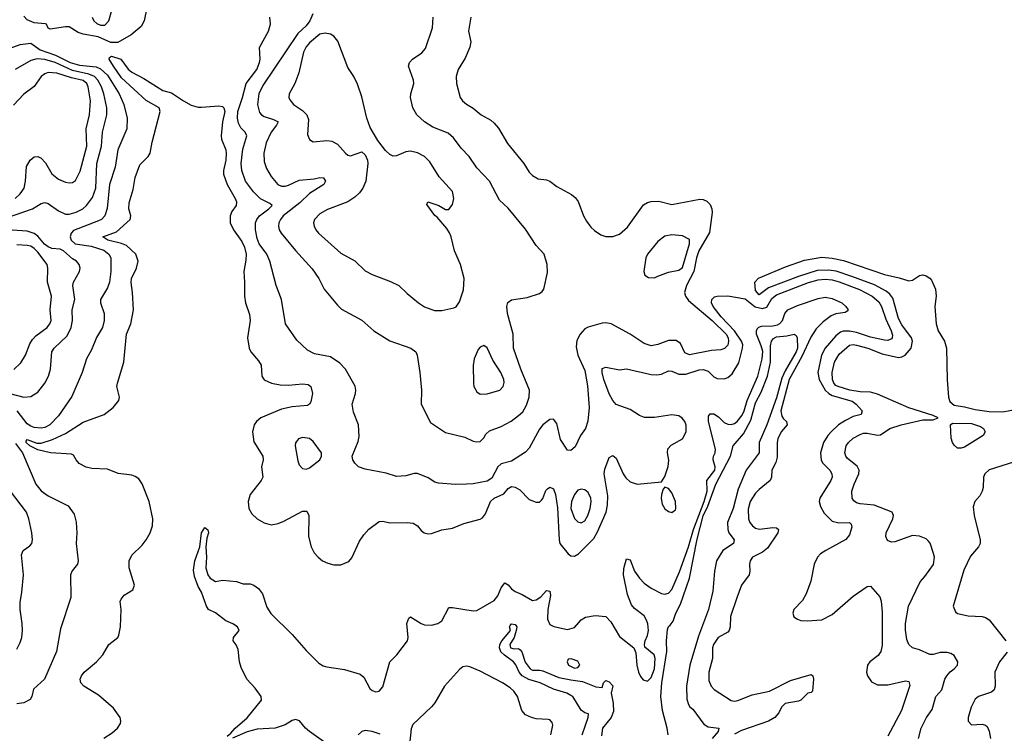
# Model space of a CAD drawing. Header units: inches. Extents: x 1173000 to 1307049, y 522583 to 678455.
# Tile 296 of 617: x 1262706 to 1268358, y 562020 to 566116. Entities that reach past the tile are written whole.
import ezdxf

# ---------------------------------------------------------------- set-up
doc = ezdxf.new("R2010")
doc.units = ezdxf.units.IN
doc.header["$MEASUREMENT"] = 0
doc.layers.add('B2566', color=7, linetype='Continuous')

msp = doc.modelspace()

# ---------------------------------------------------------------- linework, layer by layer
at = {"layer": 'B2566', "color": 5}
for points, elevation in [([(1263435.4, 566184.6), (1263421.3, 566110), (1263402.9, 566077.1), (1263346.4, 566030), (1263270, 565986), (1263230, 565985.5), (1263157, 566017), (1263070, 566032.3), (1263042.9, 566042.9), (1262990, 566075.3), (1262970, 566075.8), (1262880.9, 566060.9), (1262870, 566066.8), (1262860.5, 566090), (1262853.4, 566093.4), (1262790, 566098.9), (1262750, 566115.9), (1262730, 566137.4)], 740), ([(1263121.7, 566130), (1263132.8, 566110), (1263150, 566094.2), (1263170, 566084.7), (1263194.6, 566085.4), (1263218.5, 566110), (1263235.4, 566170)], 760), ([(1264388.6, 566150), (1264372, 566110), (1264350, 566081.2), (1264302.9, 566037.1), (1264102.2, 565737.8), (1264079.2, 565690), (1264071.4, 565630), (1264083.1, 565583.1), (1264093.4, 565570), (1264110, 565560.1), (1264163.4, 565543.4), (1264190.2, 565530), (1264180.6, 565510), (1264149, 565470), (1264121.9, 565410), (1264108.2, 565350), (1264110, 565302.8), (1264122.3, 565262.3), (1264150, 565216), (1264187.8, 565170), (1264210, 565160.6), (1264230, 565160.5), (1264250, 565166.5), (1264310, 565195), (1264396.7, 565203.3), (1264430, 565211), (1264450, 565208.2), (1264460.9, 565190), (1264452.6, 565170), (1264370, 565117.7), (1264314.3, 565065.7), (1264219.4, 564990), (1264202.7, 564970), (1264193.4, 564950), (1264191, 564930), (1264195.2, 564910), (1264207.1, 564890), (1264290, 564790.3), (1264385.2, 564685.2), (1264424.2, 564630), (1264453.1, 564570), (1264530, 564477.1), (1264554.4, 564454.4), (1264670, 564392), (1264739.3, 564330), (1264830, 564272.2), (1264951.2, 564231.2), (1264979.5, 564210), (1264988.7, 564190), (1265002.8, 564090), (1265012.2, 563990), (1265010.4, 563910), (1265063.4, 563803.4), (1265150, 563745.7), (1265260.5, 563720.5), (1265310, 563697), (1265330, 563692.4), (1265350, 563694.9), (1265370, 563715.5), (1265382.6, 563737.4), (1265403.7, 563756.3), (1265470, 563780.7), (1265527.8, 563812.2), (1265570, 563843.2), (1265594.1, 563865.9), (1265615.9, 563904.1), (1265630.8, 563950), (1265632, 563990), (1265582.9, 564110), (1265540.2, 564230), (1265538.9, 564310), (1265506.2, 564430), (1265501.6, 564470), (1265508.2, 564491.8), (1265530, 564508), (1265619.3, 564520.7), (1265690, 564544.4), (1265704.7, 564555.3), (1265714, 564570), (1265735.4, 564664.6), (1265734.3, 564710), (1265715.8, 564770), (1265670, 564820.5), (1265610, 564913.6), (1265510, 565034.5), (1265460.9, 565080.9), (1265403.1, 565190), (1265330, 565265.1), (1265285.3, 565330), (1265239.6, 565379.6), (1265197.2, 565437.2), (1265165.2, 565465.2), (1265078.6, 565498.6), (1265029.3, 565529.3), (1264986.2, 565570), (1264963.5, 565610), (1264949.7, 565670), (1264951.1, 565690), (1264968.6, 565750), (1264967.6, 565770), (1264938, 565850), (1264943.5, 565870), (1264960.4, 565890), (1265014, 565926), (1265035.6, 565950), (1265075.3, 566070), (1265079.3, 566130)], 760), ([(1265295.5, 566130), (1265282.4, 566050), (1265295.3, 565990), (1265290, 565958.8), (1265263.8, 565896.2), (1265222.6, 565830), (1265210.9, 565790), (1265213.8, 565750), (1265235.1, 565670), (1265247.6, 565650), (1265270.8, 565630.8), (1265310, 565608.2), (1265355.1, 565570), (1265410, 565539.2), (1265430, 565522.7), (1265454, 565494), (1265506.1, 565406.1), (1265599.5, 565290), (1265630, 565241.5), (1265650, 565220.9), (1265683.2, 565203.2), (1265730, 565196.8), (1265750, 565188.8), (1265790, 565158.4), (1265872.7, 565112.7), (1265895, 565095), (1265912.4, 565072.4), (1265943.4, 564990), (1265959.7, 564959.7), (1265984.6, 564924.6), (1266005.8, 564905.8), (1266041.2, 564881.2), (1266070, 564870.7), (1266110, 564870.7), (1266150, 564884.8), (1266195.3, 564924.7), (1266287.4, 565052.6), (1266310, 565067.6), (1266330, 565073.3), (1266374.9, 565074.9), (1266450, 565055.6), (1266610, 565086.2), (1266630, 565084), (1266650, 565075.2), (1266670, 565055), (1266679.9, 565030), (1266680.7, 565010), (1266666.2, 564893.8), (1266603.9, 564790), (1266590.3, 564750), (1266576.4, 564670), (1266533.5, 564590), (1266522.9, 564550), (1266528, 564530), (1266545, 564505), (1266681.1, 564390), (1266760.9, 564310), (1266773, 564290), (1266774.2, 564270), (1266770, 564248.7), (1266751.8, 564228.2), (1266730, 564220.7), (1266676.3, 564216.3), (1266550, 564192.1), (1266524.6, 564204.6), (1266498.3, 564258.3), (1266475.2, 564275.2), (1266430, 564275.1), (1266370, 564251.9), (1266330, 564244.2), (1266290, 564256.9), (1266210, 564311.6), (1266100.7, 564370), (1266070, 564376.3), (1266050, 564375), (1265970, 564351.5), (1265950, 564341.3), (1265922.4, 564310), (1265905, 564275), (1265900.9, 564239.1), (1265909.3, 564190), (1265950, 564101.6), (1265966.3, 564013.7), (1265974.4, 563890), (1265968, 563812), (1265954.5, 563770), (1265925.7, 563730), (1265895.4, 563664.6), (1265870, 563644), (1265850, 563645.5), (1265810, 563706), (1265790, 563798.8), (1265770, 563823.1), (1265750, 563821.3), (1265710, 563790.3), (1265690, 563764.9), (1265630, 563657), (1265610, 563634.3), (1265530, 563582.8), (1265470, 563566.7), (1265450, 563548.8), (1265416.1, 563483.9), (1265390, 563466.7), (1265310, 563451.3), (1265270.7, 563449.3), (1265208.3, 563448.3), (1265110, 563456.5), (1265090, 563461.1), (1265050, 563485.3), (1264990, 563510.3), (1264970, 563511.8), (1264922.8, 563497.2), (1264870, 563493.4), (1264810, 563513.1), (1264690, 563536.3), (1264651.3, 563550), (1264630.5, 563570.5), (1264618.8, 563590), (1264614, 563610), (1264650, 563695.3), (1264655.6, 563724.4), (1264650.3, 563790), (1264623, 563863), (1264614, 563910), (1264633.7, 563970), (1264636.5, 563990), (1264632.7, 564012.7), (1264575.6, 564110), (1264544.5, 564144.5), (1264490, 564180.2), (1264399, 564199), (1264358.6, 564218.6), (1264297.3, 564277.3), (1264232.9, 564370), (1264208.2, 564510), (1264178.2, 564590), (1264142.2, 564730), (1264125.4, 564770), (1264080.4, 564830), (1264070, 564859.3), (1264060.7, 564910), (1264060.4, 564950), (1264067.7, 564970), (1264083.3, 564990), (1264136.8, 565030), (1264154.7, 565050), (1264141.4, 565061.4), (1264088.7, 565088.7), (1264047.9, 565127.9), (1264002.4, 565190), (1263981, 565250), (1263977.4, 565290), (1263987, 565373), (1264009.3, 565450), (1264000.2, 565470), (1263976.2, 565496.2), (1263962.1, 565522.1), (1263955.9, 565550), (1263957.9, 565590), (1263985.9, 565670), (1264006.3, 565750), (1264067.4, 565830), (1264083.8, 565870), (1264086.9, 565890), (1264083.2, 565956.8), (1264135.3, 566050), (1264146.7, 566090), (1264142.4, 566130)], 740), ([(1262610, 565937.8), (1262710, 565973.2), (1262770, 565980.7), (1262823.4, 565943.4), (1262911.8, 565911.8), (1262997, 565870), (1263050, 565855.9), (1263144.9, 565844.9), (1263170, 565834.9), (1263210, 565796.9), (1263278.2, 565690), (1263303.8, 565630), (1263323, 565550), (1263320.9, 565490), (1263269.4, 565370), (1263254.9, 565270), (1263221.8, 565170), (1263207.9, 565032.1), (1263194.6, 564990), (1263176.4, 564970), (1263159.2, 564960.8), (1263014.6, 564905.4), (1263001, 564890), (1262995.6, 564870), (1263001, 564850), (1263024.6, 564830), (1263116.3, 564816.3), (1263190, 564792.4), (1263218.5, 564770), (1263229.8, 564750), (1263229.9, 564670.1), (1263221, 564610), (1263210, 564577.6), (1263170.9, 564510), (1263170.9, 564490), (1263191.7, 564430), (1263190.7, 564389.3), (1263181.5, 564350), (1263147.8, 564292.2), (1263119, 564221), (1263089.7, 564170), (1263065.6, 564090), (1263006.4, 563953.6), (1262930, 563842.6), (1262879.7, 563790), (1262850, 563775.2), (1262830, 563771.7), (1262790, 563775.5), (1262770, 563782.3), (1262750, 563796.8), (1262691.3, 563871.3)], 740), ([(1262630, 564978.2), (1262779.1, 565030), (1262830, 565060.3), (1262850, 565066.7), (1262870, 565061.2), (1262930, 565018.3), (1262970, 564999.4), (1262990, 564999.5), (1263030, 565010.7), (1263069.2, 565030.8), (1263090.6, 565049.4), (1263124.5, 565095.5), (1263142.6, 565150), (1263149.5, 565290), (1263176.6, 565390), (1263181.5, 565470), (1263206.2, 565570), (1263205.7, 565610), (1263189.5, 565690), (1263176.1, 565730), (1263154.8, 565770), (1263135.4, 565790), (1263104, 565804), (1263010, 565825.4), (1262910, 565870.4), (1262850, 565887.9), (1262807.6, 565892.4), (1262770, 565882.1), (1262680.1, 565830)], 760), ([(1263190, 561991.8), (1263236.8, 562023.2), (1263267.2, 562050), (1263284.9, 562075.1), (1263287.6, 562090), (1263282.4, 562110), (1263244.2, 562164.2), (1263158.3, 562238.3), (1263074, 562290), (1263056.9, 562310), (1263053, 562330), (1263060.5, 562350), (1263077.4, 562370), (1263148, 562430), (1263182.9, 562470), (1263217.2, 562530), (1263269.7, 562570.3), (1263276.4, 562583.6), (1263285.7, 562630), (1263288.7, 562730), (1263283.7, 562776.3), (1263288.6, 562790), (1263306.7, 562813.3), (1263356.4, 562843.6), (1263365.3, 562870), (1263334.6, 562970), (1263334, 563010), (1263350, 563042), (1263410, 563100.2), (1263432.3, 563130), (1263455.4, 563170), (1263468.4, 563210), (1263469.9, 563250), (1263449.3, 563350), (1263410, 563452.4), (1263390, 563480.3), (1263370, 563493.8), (1263350, 563500.7), (1263271, 563511), (1263210, 563535.8), (1263120.6, 563540.6), (1263087.4, 563547.4), (1263048.6, 563568.6), (1263030, 563589.4), (1263015.9, 563615.9), (1263002.9, 563622.9), (1262883.7, 563630), (1262810, 563646.6), (1262765.6, 563670), (1262744.4, 563690), (1262743.9, 563696.1), (1262750, 563706.7), (1262805.7, 563685.7), (1262830, 563685.5), (1262893.9, 563706.1), (1262970, 563740.8), (1263070, 563805.6), (1263191.2, 563850), (1263242.2, 563890), (1263275.3, 563930), (1263278.8, 563950), (1263264.8, 564010), (1263267.6, 564030), (1263303.4, 564150), (1263319.8, 564310), (1263343.7, 564370), (1263358.9, 564450), (1263354.6, 564550), (1263347, 564607), (1263348.7, 564630), (1263376.5, 564690), (1263385.7, 564730), (1263372.2, 564770), (1263320, 564820), (1263291.6, 564831.6), (1263212.4, 564850), (1263183.5, 564870), (1263261.5, 564898.5), (1263341.3, 564970), (1263345.1, 564990), (1263333.6, 565030), (1263335.3, 565064.7), (1263358.5, 565141.5), (1263369.8, 565210), (1263396.6, 565283.4), (1263443.5, 565330), (1263456.2, 565350), (1263467.5, 565412.5), (1263512.5, 565590), (1263506.2, 565610), (1263431.9, 565651.9), (1263290, 565782.5), (1263244, 565850), (1263220.8, 565890), (1263221.2, 565898.8), (1263234, 565906), (1263286.4, 565890), (1263330, 565832.6), (1263350, 565814.8), (1263418.6, 565778.6), (1263528.3, 565710), (1263577.2, 565697.2), (1263646.4, 565650), (1263690, 565626), (1263730, 565614.7), (1263750, 565613.8), (1263850, 565621.8), (1263870, 565618.6), (1263878.6, 565610), (1263883.1, 565590), (1263870.1, 565530), (1263863, 565450), (1263864.6, 565430), (1263889, 565370), (1263892.1, 565350), (1263889, 565310), (1263876.3, 565250), (1263876.9, 565230), (1263897.8, 565170), (1263943.2, 565090), (1263950.2, 565070), (1263948.4, 565050), (1263925, 565015), (1263915.3, 564990), (1263914.8, 564950), (1263933.5, 564910), (1263982.1, 564842.1), (1263996.2, 564810), (1264005.5, 564770), (1264004.8, 564735.2), (1263992.5, 564670), (1263997.4, 564610), (1263996.2, 564530), (1264002, 564490), (1264024.6, 564424.6), (1264030.2, 564390.2), (1264014.9, 564290), (1264024.4, 564230), (1264032.9, 564210), (1264077.8, 564157.8), (1264092.1, 564132.1), (1264097.1, 564070), (1264109, 564049), (1264150.8, 564030), (1264200.6, 564020.6), (1264250, 564018.8), (1264330, 564025.8), (1264361.4, 564021.4), (1264376.9, 564010), (1264386.4, 563970), (1264377.8, 563922.2), (1264370.6, 563909.4), (1264358.2, 563901.8), (1264270, 563893.9), (1264210, 563880.2), (1264090, 563831.6), (1264065, 563810), (1264051.8, 563790), (1264042.7, 563750), (1264050, 563693.4), (1264102.4, 563610), (1264103.6, 563590), (1264093.8, 563550), (1264101.2, 563490), (1264092.2, 563470), (1264030, 563389.6), (1264018.3, 563350), (1264022, 563310), (1264039.1, 563279.1), (1264070, 563251), (1264110, 563228), (1264150, 563216.6), (1264190, 563223.8), (1264222.7, 563237.3), (1264330, 563295.2), (1264354.1, 563294.1), (1264365.3, 563270), (1264364.5, 563150), (1264378.6, 563090), (1264396.6, 563056.6), (1264418.9, 563030), (1264444.4, 563010), (1264475.5, 562995.5), (1264510, 562986.7), (1264550, 562986.5), (1264594.9, 563005.1), (1264613.6, 563026.4), (1264656.9, 563123.1), (1264681.1, 563158.9), (1264710, 563191.8), (1264770, 563234.9), (1264790, 563236.9), (1264830, 563227.9), (1264930.5, 563229.5), (1264965.5, 563225.5), (1264990.6, 563210.6), (1265010, 563183.9), (1265028.9, 563170), (1265050, 563163.9), (1265070, 563165.8), (1265130, 563188.1), (1265190, 563197.6), (1265256.1, 563223.9), (1265350, 563248.9), (1265362.5, 563257.5), (1265380.9, 563279.1), (1265407.9, 563350), (1265429.7, 563370.3), (1265485, 563395), (1265510, 563424.6), (1265530, 563436.4), (1265550, 563433.4), (1265576.4, 563416.4), (1265630, 563361.5), (1265670, 563346.5), (1265690, 563347.4), (1265701.7, 563358.3), (1265710, 563368.5), (1265727, 563413), (1265736.4, 563423.6), (1265750, 563432.8), (1265770, 563422.8), (1265780.8, 563390), (1265793.9, 563313.9), (1265802.6, 563130), (1265807.5, 563110), (1265854, 563050), (1265870, 563038.3), (1265890, 563035.6), (1265914.3, 563050), (1266001.1, 563138.9), (1266023.7, 563176.3), (1266071.6, 563290), (1266080.6, 563330), (1266082, 563382), (1266060.5, 563510), (1266064.6, 563535.4), (1266090, 563603.8), (1266110, 563615.3), (1266130, 563598.7), (1266170.2, 563510), (1266185.9, 563485.9), (1266210, 563463.2), (1266250, 563450.2), (1266390, 563462.8), (1266410, 563493), (1266429.3, 563550.7), (1266431.6, 563588.4), (1266424.1, 563630), (1266427, 563653), (1266446.2, 563673.8), (1266509.9, 563710.1), (1266532.1, 563750), (1266531.1, 563788.9), (1266523.4, 563810), (1266509.4, 563829.4), (1266490, 563841.5), (1266450, 563848.3), (1266350, 563832.2), (1266292.8, 563832.8), (1266264.1, 563844.1), (1266210, 563878.3), (1266130, 563907.7), (1266109.9, 563929.9), (1266089, 563969), (1266059.5, 564050), (1266049.9, 564090), (1266050, 564113), (1266070, 564121.2), (1266150, 564106), (1266190, 564112.9), (1266330, 564078.9), (1266363.2, 564076.8), (1266390, 564082.2), (1266430, 564100.6), (1266450, 564098.1), (1266490, 564082.1), (1266530, 564080.5), (1266605.6, 564105.6), (1266630, 564108.4), (1266658.5, 564098.5), (1266690, 564066.4), (1266710, 564056), (1266750, 564055.3), (1266770, 564062.2), (1266796, 564084), (1266834.3, 564145.7), (1266855.2, 564230), (1266856.2, 564250), (1266849.9, 564270), (1266810, 564329.6), (1266732.2, 564410), (1266686.5, 564470), (1266676.8, 564490), (1266678.3, 564510), (1266694.5, 564525.5), (1266709.2, 564530), (1266770, 564530.7), (1266870, 564514.2), (1266927.4, 564467.4), (1266970, 564458.3), (1266994.6, 564465.4), (1267023.4, 564516.6), (1267050, 564537.4), (1267233.4, 564606.6), (1267290, 564622.9), (1267330, 564627.4), (1267370, 564622.7), (1267410, 564611.4), (1267527.5, 564567.5), (1267599.5, 564530), (1267636.9, 564496.9), (1267652.6, 564470), (1267677.4, 564397.4), (1267708.3, 564330), (1267715.5, 564304.5), (1267715, 564290), (1267710, 564283.7), (1267690, 564274.8), (1267670, 564276.1), (1267590, 564294.3), (1267510, 564321), (1267470, 564328.7), (1267431.9, 564328.1), (1267416.9, 564323.1), (1267390, 564301.1), (1267329.7, 564230), (1267309.3, 564190), (1267286.6, 564090), (1267295.3, 564050), (1267329.8, 563989.8), (1267350, 563970.1), (1267370, 563958.9), (1267485.4, 563925.4), (1267508.1, 563910), (1267542.6, 563870), (1267536.3, 563850), (1267490, 563839), (1267445.3, 563814.7), (1267406.4, 563790), (1267364, 563750), (1267345.5, 563730), (1267320.5, 563690), (1267303.5, 563630), (1267306.9, 563586.9), (1267315.4, 563570), (1267355.9, 563530), (1267367.1, 563510), (1267370.1, 563490), (1267362, 563470), (1267298.2, 563370), (1267295.9, 563350), (1267302, 563322), (1267323.3, 563283.3), (1267370, 563238.4), (1267407.2, 563227.2), (1267470.1, 563230.1), (1267479.3, 563219.3), (1267482.5, 563202.5), (1267470, 563158.5), (1267448.3, 563131.7), (1267334, 563070), (1267303.6, 563050), (1267285, 563030), (1267266, 562990), (1267247, 562893), (1267220.6, 562819.4), (1267198.5, 562781.5), (1267150.4, 562730), (1267143.7, 562710), (1267150, 562688.4), (1267170, 562674.4), (1267190, 562667.8), (1267225.4, 562665.4), (1267310, 562670.2), (1267370, 562702.2), (1267490, 562806.8), (1267570, 562862.6), (1267590, 562863.8), (1267642.5, 562802.5), (1267650, 562778), (1267656, 562716), (1267656.9, 562523.1), (1267648.4, 562490), (1267634, 562466), (1267586.3, 562430), (1267571.6, 562410), (1267567.6, 562370), (1267571.8, 562350), (1267595.5, 562315.5), (1267630, 562298.3), (1267690, 562298), (1267790, 562320.2), (1267810, 562316.5), (1267814.9, 562294.9), (1267767, 562150), (1267690, 562003.5)], 720), ([(1262680.3, 565090), (1262710, 565117.5), (1262731.2, 565150), (1262739.2, 565190), (1262746.2, 565273.8), (1262765.8, 565310), (1262790, 565328.9), (1262810, 565331.7), (1262830, 565322), (1262853.9, 565293.9), (1262891.3, 565231.3), (1262930, 565200.2), (1262970, 565182.9), (1262990, 565179.7), (1263010, 565182.2), (1263026.1, 565193.9), (1263053.2, 565246.8), (1263091.3, 565390), (1263087.9, 565490), (1263107, 565570), (1263112.2, 565650), (1263098.7, 565730), (1263091, 565750), (1263070, 565767), (1263002.9, 565782.9), (1262918.7, 565810), (1262870, 565813.6), (1262850, 565806), (1262830.2, 565790), (1262790, 565732.6), (1262730.6, 565689.4), (1262670, 565625.6)], 780), ([(1262650.5, 563970.5), (1262730, 563948.5), (1262770, 563953.6), (1262810, 563978.5), (1262850, 564029), (1262872.7, 564070), (1262884.1, 564110), (1262890.7, 564210), (1262903.7, 564230), (1262978.9, 564301.1), (1263002.5, 564350), (1263008.7, 564390), (1263008.1, 564450), (1263022, 564510), (1263012, 564590), (1263015.9, 564610), (1263049.7, 564670), (1263053.7, 564690), (1263048.3, 564710), (1263033, 564730), (1263010, 564743.8), (1262958, 564790), (1262938.4, 564798.4), (1262890, 564803.6), (1262870, 564811.8), (1262848.3, 564828.3), (1262810, 564874), (1262790, 564888.4), (1262750, 564901.3), (1262634, 564910)], 760), ([(1262672.6, 564107.4), (1262713.8, 564146.2), (1262740.5, 564190), (1262765.3, 564254.7), (1262780.4, 564279.6), (1262799.4, 564300.6), (1262863.8, 564350), (1262880.3, 564370), (1262887.3, 564390), (1262881.1, 564450), (1262889, 564530), (1262866.7, 564610), (1262867.9, 564690), (1262864.3, 564710), (1262810, 564781.4), (1262790, 564802.4), (1262770, 564815.3), (1262750, 564820.5), (1262690, 564823.4)], 780), ([(1267865.8, 561990), (1267880.9, 562050), (1267911.9, 562110), (1267943, 562157), (1267964.7, 562230), (1267999, 562270), (1268016.5, 562330), (1268028.1, 562350), (1268046.7, 562373.3), (1268070.4, 562390), (1268088.5, 562410), (1268090.3, 562430), (1268070, 562465.5), (1268050, 562478.3), (1268030, 562484.4), (1267990, 562484.4), (1267950, 562472.6), (1267930, 562472.6), (1267870, 562498.5), (1267830.7, 562510), (1267809.3, 562529.3), (1267797.6, 562557.6), (1267791.3, 562611.3), (1267791.1, 562650), (1267807.3, 562750), (1267874.7, 562890), (1267901, 562919), (1267950.5, 562989.5), (1267957.4, 563030), (1267951.6, 563051.6), (1267931.4, 563111.4), (1267923.4, 563123.4), (1267910, 563135.8), (1267871.5, 563151.5), (1267830, 563154.3), (1267730, 563119.5), (1267710, 563117.1), (1267687.4, 563127.4), (1267678, 563150), (1267679.3, 563170), (1267718.3, 563250), (1267721.7, 563270), (1267714.9, 563290), (1267610, 563328.6), (1267530, 563336.6), (1267510, 563342.9), (1267494.4, 563354.4), (1267484.2, 563370), (1267482.7, 563410), (1267495.3, 563450), (1267523.2, 563510), (1267524.2, 563530), (1267512.3, 563552.3), (1267457.5, 563597.5), (1267448.5, 563610), (1267443.2, 563630), (1267449.5, 563670), (1267463, 563690), (1267490, 563713.4), (1267530, 563735), (1267550, 563742.2), (1267570, 563742.2), (1267629.1, 563730.9), (1267646.3, 563733.7), (1267700.5, 563770), (1267766, 563790), (1267890, 563819), (1267950, 563818.7), (1267978, 563830), (1267950, 563843.8), (1267810, 563888.8), (1267630, 563966.3), (1267590, 563978.3), (1267530, 563980.5), (1267470.3, 563990), (1267403.8, 564010), (1267390, 564016.5), (1267378.9, 564030), (1267371.8, 564050), (1267370.1, 564090), (1267383.6, 564150), (1267410, 564196.5), (1267470, 564248.5), (1267490, 564252), (1267510, 564248.1), (1267574.7, 564230), (1267657.4, 564197.4), (1267750, 564177.5), (1267770, 564180.7), (1267789.5, 564190.5), (1267823.8, 564230), (1267831, 564270), (1267824.8, 564290), (1267770, 564365), (1267750, 564400.2), (1267717.6, 564517.6), (1267700.4, 564540.4), (1267678.7, 564558.7), (1267613.3, 564593.3), (1267482.8, 564642.8), (1267392.3, 564672.3), (1267350, 564679), (1267283.9, 564676.1), (1267177.4, 564642.6), (1267003.9, 564576.1), (1266950, 564536.8), (1266930, 564560.8), (1266926.2, 564610), (1266947.3, 564632.7), (1267101.7, 564698.3), (1267210, 564735.4), (1267310, 564752.3), (1267370, 564747.5), (1267434.3, 564734.3), (1267670, 564652.8), (1267754.7, 564634.7), (1267810, 564617.7), (1267830, 564621.3), (1267870, 564648.4), (1267890, 564652.2), (1267910, 564646.1), (1267930, 564632.8), (1267940, 564620), (1267963.7, 564570), (1267966.7, 564530), (1267959.9, 564470), (1267967.3, 564370), (1267978.2, 564330), (1268014.5, 564270), (1268025.6, 564230), (1268029.3, 564049.3), (1268037.9, 563950), (1268044.9, 563924.9), (1268070, 563904.2), (1268130, 563894.5), (1268190, 563878.3), (1268270, 563867.6), (1268350, 563865.7), (1268430, 563881.1)], 740), ([(1263896.6, 562003.4), (1263918.8, 562021.2), (1263942.5, 562050), (1264011.8, 562108.2), (1264094.6, 562210), (1264093.2, 562230), (1264058.1, 562278.1), (1264010, 562331.1), (1263977.3, 562397.3), (1263968.1, 562430), (1263960.2, 562500.2), (1263948.4, 562528.4), (1263931.3, 562550), (1263933.3, 562570), (1263966.3, 562610), (1263957.4, 562630), (1263929, 562649), (1263890, 562666.2), (1263830.5, 562710.5), (1263790.8, 562730.8), (1263779.1, 562750), (1263749.9, 562829.9), (1263730, 562862.9), (1263710, 562920.7), (1263704.6, 562955.4), (1263710.8, 563010), (1263740.4, 563090), (1263750, 563171), (1263770, 563201), (1263786.8, 563186.8), (1263790.2, 563170.2), (1263780.9, 563139.1), (1263775.3, 563090), (1263779.1, 563030), (1263774.6, 562970), (1263785.5, 562930), (1263799.1, 562910), (1263830, 562891.3), (1263870, 562899.1), (1263950.3, 562890.3), (1263990, 562877.3), (1264030, 562877.3), (1264050, 562870.6), (1264076.3, 562850), (1264099.6, 562819.6), (1264124.5, 562744.5), (1264147.4, 562707.4), (1264270, 562587), (1264350, 562495.3), (1264423.1, 562423.1), (1264447.9, 562407.9), (1264470, 562401.1), (1264570, 562386.7), (1264659.7, 562359.7), (1264682.2, 562342.2), (1264716.9, 562276.9), (1264730, 562265), (1264750, 562257.5), (1264770, 562260.7), (1264790, 562287), (1264830.7, 562430), (1264871.3, 562470), (1264932.7, 562550), (1264936.8, 562570), (1264928.3, 562650), (1264939.3, 562680.7), (1264950, 562688.5), (1265010, 562649.2), (1265030, 562642.9), (1265070, 562641), (1265107, 562650), (1265130, 562665.7), (1265170, 562741.1), (1265190, 562742.2), (1265310, 562721.9), (1265330, 562723.9), (1265430, 562781.7), (1265450, 562808.5), (1265470, 562854), (1265490, 562882.9), (1265510, 562872.7), (1265529.4, 562849.4), (1265550, 562833.6), (1265590, 562816.8), (1265650, 562782.5), (1265670, 562786.1), (1265696.9, 562803.1), (1265730, 562840.2), (1265750, 562836.4), (1265753.6, 562810), (1265737.2, 562730), (1265735.4, 562675.4), (1265750, 562644.9), (1265772.2, 562632.2), (1265850, 562616.3), (1265890, 562628), (1265929.6, 562670.4), (1265954.5, 562685.5), (1266010, 562695.3), (1266070.2, 562690.2), (1266100.2, 562660.2), (1266150, 562576.3), (1266230.7, 562510), (1266242.4, 562482.4), (1266249.1, 562410), (1266258.3, 562370), (1266270, 562344.9), (1266285.7, 562325.7), (1266310, 562319.5), (1266330, 562340.8), (1266350, 562389), (1266354.1, 562450), (1266347.3, 562470), (1266295.1, 562515.1), (1266292.2, 562530), (1266296.1, 562550), (1266310, 562581.6), (1266315.6, 562610), (1266312.2, 562647.8), (1266304.5, 562670), (1266290, 562693.6), (1266235.7, 562735.7), (1266217.9, 562757.9), (1266195.6, 562815.6), (1266171.3, 562930), (1266174.7, 562965.3), (1266190, 563020.3), (1266210, 563015.6), (1266236.1, 562950), (1266264.3, 562910), (1266290, 562882.5), (1266330, 562852.2), (1266390, 562822.5), (1266410, 562817.7), (1266430, 562823.7), (1266450, 562846.1), (1266493.9, 562946.1), (1266544.5, 563090), (1266573.4, 563190), (1266635.4, 563350), (1266651.5, 563410), (1266650.3, 563470), (1266696.3, 563530), (1266698.6, 563550), (1266686.2, 563590), (1266688.7, 563610), (1266698, 563630), (1266699.2, 563650), (1266660.1, 563810), (1266659.5, 563840.5), (1266670, 563854.5), (1266690, 563853.6), (1266716.8, 563836.8), (1266750, 563804.8), (1266770, 563794.9), (1266790, 563792.2), (1266810, 563799), (1266824.6, 563810), (1266853.4, 563846.6), (1266865.4, 563870), (1266880.9, 563930), (1266943, 564070), (1266968.6, 564170), (1266971.2, 564211.2), (1266963.1, 564243.1), (1266935.3, 564310), (1266934.8, 564330), (1266939.2, 564340.8), (1266948.1, 564351.9), (1266964, 564356), (1267030, 564358.7), (1267055.7, 564364.3), (1267070, 564372.4), (1267084.7, 564390), (1267098.9, 564430), (1267115.4, 564450), (1267170, 564475.4), (1267290, 564515.7), (1267330, 564522.7), (1267370, 564516.5), (1267425.6, 564490), (1267448.3, 564470), (1267460.9, 564450), (1267456.6, 564443.4), (1267444.1, 564435.9), (1267390, 564428.1), (1267363.4, 564416.6), (1267318.1, 564381.9), (1267278.8, 564341.2), (1267246.3, 564293.7), (1267196.3, 564183.7), (1267122.5, 564050), (1267074.9, 563870), (1267080.7, 563840.7), (1267090, 563825), (1267108.1, 563810), (1267110.8, 563790), (1267076.8, 563750), (1267058.3, 563710), (1267054.3, 563690), (1267054.4, 563605.6), (1267046.2, 563573.8), (1267023.5, 563530), (1267020.6, 563490), (1267014.5, 563470), (1266950, 563420.2), (1266930, 563398.4), (1266898.8, 563350), (1266886.9, 563306.9), (1266890.1, 563250.1), (1266897.5, 563230), (1266912.2, 563210), (1266930, 563198.1), (1266951.7, 563191.7), (1267030, 563200.6), (1267050, 563198.5), (1267061.2, 563190), (1267058.5, 563170), (1266998.4, 563081.6), (1266970, 563059.7), (1266912.4, 563030), (1266899.7, 563010), (1266894.5, 562990), (1266897.8, 562950), (1266893.5, 562930), (1266850.1, 562869.9), (1266821.9, 562798.1), (1266785.7, 562690), (1266783.8, 562630), (1266778.5, 562610), (1266770, 562600.4), (1266716, 562570), (1266688.6, 562530), (1266683.5, 562510), (1266682.7, 562450), (1266661.6, 562370), (1266662.6, 562322.6), (1266674.3, 562290), (1266691.8, 562271.8), (1266790, 562207.9), (1266810, 562205), (1266828.4, 562208.4), (1266910, 562241), (1267010, 562261.5), (1267130, 562322.4), (1267250, 562357.4), (1267258.4, 562350), (1267263.4, 562330), (1267257.6, 562262.4), (1267250, 562254.8), (1267230, 562249.2), (1267190, 562210.4), (1267176.1, 562203.9), (1267100.8, 562190), (1267079.3, 562170), (1267063.2, 562136.8), (1267040.3, 562110), (1267004.6, 562090), (1266850, 562035.5), (1266810, 562015.4)], 680), ([(1266427.7, 562010), (1266422.9, 562050), (1266396.3, 562150), (1266386.9, 562230), (1266391.3, 562310), (1266421.1, 562490), (1266418.8, 562550), (1266425.1, 562614.9), (1266430, 562632), (1266440.4, 562639.6), (1266456.5, 562663.5), (1266472, 562710), (1266498.9, 562761.1), (1266549.9, 562910.1), (1266594.2, 563134.2), (1266630, 563268.9), (1266655.6, 563324.4), (1266702, 563450), (1266785.8, 563610), (1266802.2, 563670), (1266860.7, 563739.3), (1266902.4, 563817.6), (1266930, 563917.1), (1266961.7, 563978.3), (1266997.9, 564070), (1267016.1, 564150), (1267016.2, 564243.8), (1267021.3, 564270), (1267033.8, 564286.2), (1267050, 564296.3), (1267110, 564301.3), (1267151.7, 564311.7), (1267163.1, 564303.1), (1267169.2, 564289.2), (1267170.1, 564230.1), (1267163.8, 564210), (1267099.5, 564100.5), (1267080.8, 564059.2), (1267050, 563946.3), (1266994.4, 563790), (1266950.8, 563690), (1266950.2, 563630), (1266876.6, 563530), (1266830, 563422), (1266801.3, 563310), (1266769.2, 563230), (1266770.4, 563190), (1266776.4, 563170), (1266807.4, 563130), (1266803.1, 563110), (1266742.8, 563070), (1266705, 563010), (1266694, 562950), (1266684.2, 562835.8), (1266660.7, 562730), (1266602.4, 562577.6), (1266552.5, 562410), (1266534, 562290), (1266536.2, 562216.2), (1266545.8, 562185.8), (1266552.2, 562172.2), (1266570, 562159.1), (1266632.9, 562072.9), (1266657.7, 562057.7), (1266718.8, 562050), (1266716.2, 562030), (1266680.1, 561990)], 660), ([(1262682.8, 563682.8), (1262722.9, 563630), (1262799.8, 563450), (1262830, 563412.2), (1262870, 563382.4), (1262984.7, 563324.7), (1263018.2, 563278.2), (1263031.1, 563231.1), (1263034.3, 563170), (1263029.7, 563110), (1263042.4, 563010), (1263037.6, 562990), (1263007, 562953), (1262997.6, 562930), (1263000.7, 562799.3), (1262940.5, 562619.5), (1262917.8, 562490), (1262849.7, 562330), (1262786.2, 562273.8), (1262775.6, 562230), (1262766.3, 562213.7), (1262730, 562193.7), (1262690, 562188)], 740), ([(1268410, 563576.8), (1268270, 563532.3), (1268245.4, 563510), (1268237.5, 563490), (1268235.6, 563430), (1268230.9, 563409.1), (1268216.9, 563383.1), (1268188.7, 563350), (1268179.6, 563320.4), (1268184.7, 563270), (1268219.3, 563130), (1268218.4, 563110), (1268209, 563090), (1268163.6, 563036.4), (1268124.7, 562955.3), (1268064.4, 562750), (1268077.6, 562717.6), (1268090, 562706.7), (1268150, 562693.8), (1268230, 562691), (1268250, 562684.7), (1268270, 562671.5), (1268365.8, 562550)], 760), ([(1262690, 562503.1), (1262710, 562540.5), (1262719.3, 562570), (1262722.5, 562610), (1262721.2, 562650), (1262708.9, 562730), (1262708.6, 562770), (1262719.7, 562830), (1262727.6, 562930), (1262716.3, 563043.7), (1262726, 563070), (1262764.6, 563095.4), (1262775.6, 563110), (1262779.7, 563130), (1262776.8, 563170), (1262759, 563250), (1262745.4, 563290), (1262654.2, 563410)], 760), ([(1265934, 562010), (1265969.5, 562109.5), (1265972.1, 562132.1), (1265950, 562138), (1265930, 562153.2), (1265880.9, 562230), (1265870, 562236.9), (1265846, 562250), (1265770, 562272.8), (1265693.3, 562310), (1265628.5, 562328.5), (1265589.8, 562350), (1265573.2, 562370), (1265553.6, 562413.6), (1265540.9, 562430), (1265488.1, 562468.1), (1265468.1, 562488.1), (1265460.3, 562510), (1265462.8, 562530), (1265473, 562550), (1265523, 562610), (1265517.6, 562630), (1265521.7, 562638.3), (1265530, 562647.7), (1265550, 562643.8), (1265559.5, 562630), (1265556.5, 562610), (1265543.6, 562570), (1265519.5, 562530), (1265523.8, 562510), (1265545.1, 562505.1), (1265570, 562506.5), (1265579.3, 562499.3), (1265587.8, 562487.8), (1265608.2, 562428.2), (1265635.8, 562390), (1265650, 562382.5), (1265690, 562382.5), (1265710, 562377.4), (1265800.6, 562340.6), (1265870, 562325.9), (1265937.6, 562317.6), (1266013.3, 562286.7), (1266050, 562282), (1266058, 562310), (1266070, 562322), (1266090, 562316), (1266110, 562291.3), (1266102, 562250), (1266112.9, 562192.9), (1266115.2, 562144.8), (1266100.6, 562110), (1266052.1, 562050), (1266045.1, 562005.1)], 660), ([(1268374.7, 562485.3), (1268330.9, 562430), (1268302.8, 562370), (1268305.9, 562290), (1268299.7, 562270), (1268283.6, 562256.4), (1268209.5, 562230.5), (1268190, 562214.7), (1268167.6, 562170), (1268150.4, 562110), (1268150.7, 562090), (1268168.6, 562068.6), (1268230, 562072), (1268250, 562066.7), (1268258.4, 562058.4), (1268271.1, 562031.1), (1268278.9, 561990)], 760), ([(1265755.7, 562010), (1265766, 562066), (1265761.7, 562081.7), (1265750, 562096.2), (1265739.7, 562099.7), (1265670, 562103.7), (1265643.6, 562110), (1265610, 562125.7), (1265587.6, 562150), (1265563.7, 562230), (1265541.9, 562261.9), (1265521.4, 562281.4), (1265478.3, 562310), (1265350, 562376.4), (1265290, 562401.7), (1265270, 562404.8), (1265250, 562401.4), (1265230, 562386.7), (1265145.1, 562290), (1265090, 562195.5), (1265070, 562170.7), (1264963.8, 562070), (1264954.1, 562045.9), (1264943.9, 561956.1)], 680), ([(1264450, 561971.8), (1264369.2, 562030), (1264346.4, 562050), (1264312.1, 562092.1), (1264290, 562098.3), (1264270, 562092.7), (1264230, 562068.8), (1264173, 562050), (1264070, 562043), (1264011.3, 562028.7), (1263928.8, 561991.2)], 680), ([(1264775.4, 562015.4), (1264730, 562030.7), (1264690, 562036.1), (1264669.3, 562030.7), (1264649.4, 562010.6)], 680)]:
    msp.add_lwpolyline(points, dxfattribs=dict(at, elevation=elevation))
for points, elevation in [([(1264458.8, 566038.8), (1264430, 566033.1), (1264370, 565983.8), (1264350, 565959.5), (1264334.6, 565930), (1264309.4, 565810.6), (1264285, 565750), (1264254, 565690), (1264251.6, 565670), (1264256.4, 565656.4), (1264277.4, 565630), (1264330, 565595.8), (1264355.3, 565570), (1264363.4, 565543.4), (1264357.7, 565457.7), (1264370, 565427.7), (1264390, 565414.9), (1264470, 565422.6), (1264498.6, 565418.6), (1264530, 565402.6), (1264575.6, 565350), (1264590, 565338.6), (1264604.9, 565335.1), (1264670, 565357.3), (1264690, 565341), (1264702.4, 565310), (1264703.7, 565290), (1264692.6, 565190), (1264676.5, 565150), (1264656.8, 565123.2), (1264630, 565097.6), (1264590.1, 565069.9), (1264473.4, 565026.6), (1264430, 565000.9), (1264398.5, 564970), (1264392.6, 564950), (1264396.9, 564930), (1264405.8, 564910), (1264422.3, 564890), (1264530, 564792.8), (1264550, 564776.5), (1264630, 564731.6), (1264690, 564675.3), (1264730, 564653.7), (1264833.8, 564613.8), (1264882.8, 564590), (1264930, 564543.8), (1264996.3, 564490), (1265030, 564468.5), (1265087.7, 564447.7), (1265130, 564447.6), (1265197.4, 564462.6), (1265211.2, 564468.8), (1265220.1, 564479.9), (1265230, 564496), (1265254, 564566), (1265258.2, 564630), (1265237.3, 564710), (1265201.2, 564790), (1265182.3, 564870), (1265172.6, 564892.6), (1265157.7, 564917.7), (1265103, 564983), (1265090, 564992), (1265044.1, 565055.9), (1265049.5, 565070.5), (1265111.3, 565050), (1265150, 565026.8), (1265170, 565027.3), (1265190, 565056), (1265199.1, 565090), (1265191.1, 565130), (1265114.3, 565214.3), (1265060.8, 565300.8), (1265030, 565330.9), (1264990, 565351.6), (1264950, 565360.8), (1264923, 565357), (1264870, 565335.1), (1264850, 565333.7), (1264830, 565343.1), (1264805.6, 565365.6), (1264762.7, 565422.7), (1264717.6, 565497.6), (1264699.1, 565550), (1264670, 565674), (1264645.7, 565745.7), (1264624.2, 565790), (1264590, 565842), (1264532, 565992), (1264510, 566020.8), (1264490, 566033.7)], 780), ([(1266450, 564880.8), (1266410, 564872.9), (1266370, 564843.1), (1266310.4, 564770), (1266300.5, 564750), (1266288.4, 564670), (1266294.8, 564650), (1266316.4, 564636.4), (1266350, 564634), (1266370, 564643.1), (1266430, 564666.5), (1266490, 564678.2), (1266510, 564692.8), (1266551.1, 564830), (1266550, 564854.5), (1266510, 564875.1)], 760), ([(1265370, 564246), (1265350, 564237.2), (1265338, 564222), (1265314.4, 564170), (1265309, 564131), (1265310.2, 564030.2), (1265313.1, 564010), (1265330, 563979.3), (1265350, 563967.2), (1265390, 563969.1), (1265462.9, 563990), (1265481.7, 564010), (1265486.2, 564033.8), (1265484.8, 564050), (1265468.7, 564090), (1265422, 564162), (1265390, 564233.2)], 780), ([(1268110, 563656), (1268090, 563657.2), (1268070, 563673.2), (1268059.5, 563690), (1268053.6, 563713.6), (1268049, 563790), (1268060.7, 563799.3), (1268170, 563798.8), (1268220.8, 563780.8), (1268238.4, 563770), (1268242.5, 563762.5), (1268248.5, 563750), (1268236.4, 563730), (1268130, 563662)], 740), ([(1264330, 563718.7), (1264307.3, 563710), (1264290, 563688), (1264287, 563670), (1264303.4, 563583.4), (1264310, 563561), (1264330, 563540.7), (1264350, 563535.5), (1264370, 563543), (1264429.2, 563590), (1264439.3, 563610), (1264439.3, 563630), (1264390, 563695.6), (1264370, 563711.2)], 740), ([(1266410, 563433.2), (1266398.8, 563421.2), (1266389.2, 563390.8), (1266388.2, 563368.2), (1266394.6, 563334.6), (1266410, 563308), (1266430, 563293), (1266450, 563288), (1266470, 563302.8), (1266472.6, 563310), (1266469.6, 563350), (1266450, 563400.7), (1266430, 563424.2)], 720), ([(1265930, 563420.9), (1265910, 563415.1), (1265890, 563391.5), (1265873.9, 563350), (1265870.1, 563310), (1265890, 563252.6), (1265910, 563232.8), (1265930, 563228.3), (1265950, 563240.2), (1265967.3, 563270), (1265980.4, 563310), (1265986.1, 563350), (1265984.3, 563370), (1265970, 563401.5), (1265950, 563416.5)], 740), ([(1265872.4, 562447.6), (1265855.2, 562444.8), (1265849, 562430), (1265857.3, 562410), (1265890, 562393.5), (1265910, 562397.7), (1265922.3, 562410), (1265910, 562433.2)], 680)]:
    msp.add_lwpolyline(points, close=True, dxfattribs=dict(at, elevation=elevation))

doc.saveas('drawing.dxf')
